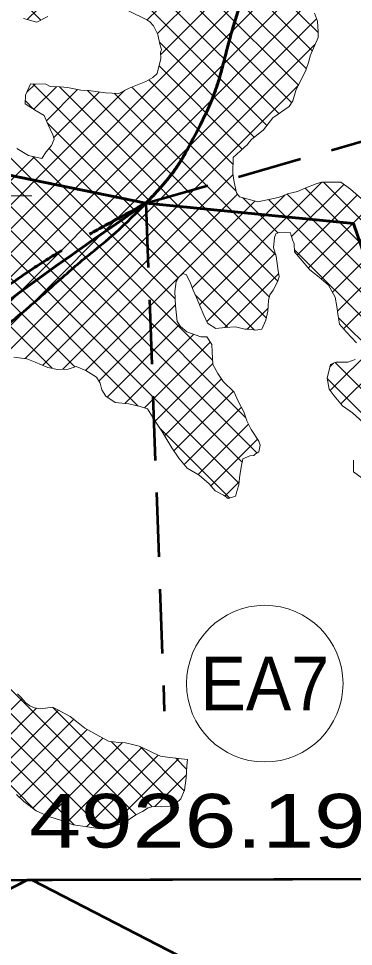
# Model space of a CAD drawing. Extents: x -1643653 to 4543381, y 1624270 to 13878484.
# Drawn here: x 750876 to 754001, y 8943002 to 8951653 of the extents above; entities that cross this region are included whole.
import ezdxf
from ezdxf.enums import TextEntityAlignment as Align

# ---------------------------------------------------------------- set-up
doc = ezdxf.new("R2010")
doc.units = 0
doc.header["$LTSCALE"] = 200
doc.linetypes.add('MEDIUM_DASHED', pattern=[4.5, 3, -1.5])
for name, color, linetype, lineweight in [('1', 7, 'Continuous', 13), ('10', 7, 'MEDIUM_DASHED', 60), ('2', 7, 'Continuous', 13), ('27', 7, 'Continuous', 53), ('28', 7, 'Continuous', 53), ('29', 7, 'Continuous', 13), ('45', 7, 'Continuous', 13)]:
    doc.layers.add(name, color=color, linetype=linetype, lineweight=lineweight)
doc.layers.add('63', color=7, linetype='Continuous')

msp = doc.modelspace()

# ---------------------------------------------------------------- linework, layer by layer
at = {"layer": '1', "lineweight": 25}
msp.add_spline([(814781, 9009175.5), (814787.2, 9009173.4), (814796.9, 9009173.4), (814799.4, 9009172.4), (814805.1, 9009174.5), (814805.6, 9009176.5), (814811.7, 9009179.5), (814811.7, 9009179.5), (814801.5, 9009181), (814790.7, 9009181.5), (814784.1, 9009183.1), (814777.4, 9009185.1), (814778.4, 9009175.5)], degree=3, dxfattribs=at)
at = {"layer": '10'}
for points in [[(752064, 8949931.3), (752226.2, 8950099), (752371.1, 8950281.5), (752484, 8950494.8), (752727.4, 8950954.4), (752832, 8951444.1), (752990, 8951926.7), (753136.7, 8952374.9), (753359.2, 8952845.2), (753347.9, 8953290.8), (753342, 8953522.6), (753008.5, 8953646.6), (752804.9, 8953784.5), (752471.5, 8954010.4), (751900.3, 8953804.2), (751669.5, 8954179.5), (751384.3, 8954643.3), (752099.3, 8955128.6), (752064.4, 8955611.4), (752024.1, 8956168.6), (751963.7, 8956738.7), (751718.9, 8957290.2)], [(748428.7, 8937057.8), (748568.6, 8937148.3), (748708.4, 8937238.8), (748848.3, 8937329.4), (749030.7, 8937447.4), (749270.9, 8937454.9), (749465.4, 8937539.2), (749644.3, 8937616.8), (749748.6, 8937866), (749946.7, 8937897.2), (750151.5, 8937929.4), (750357.8, 8937840), (750563.7, 8937835.5), (750653.6, 8937833.5), (750744.1, 8937817.7), (750834, 8937851.6), (750948, 8937894.7), (751009.1, 8938011), (751043.8, 8938123.2), (751073.8, 8938220), (751064.4, 8938323), (751043.8, 8938419.4), (750996.5, 8938641.1), (750911.9, 8938852.4), (750784.7, 8939049), (750625.7, 8939294.4), (750166, 8939169.6), (750031.8, 8939444), (749904.6, 8939704.2), (749874.5, 8939968.8), (749871.4, 8940234), (749868.3, 8940500.5), (749897, 8940771.6), (749982.5, 8941036.4), (750007.4, 8941113.5), (750119.1, 8941136.5), (750142.9, 8941209.2), (750187.9, 8941346.2), (750189.4, 8941516.7), (750142.9, 8941653.6), (750072.1, 8941862), (749901.7, 8942042.3), (749846.7, 8942262.3), (749811.1, 8942404.7), (749791.8, 8942550), (749772.7, 8942694.3), (749745.7, 8942897.4), (749833.2, 8943109.7), (749772.7, 8943311.5), (749686.1, 8943600.2), (749223.6, 8943490.5), (748941.6, 8943614.3)]]:
    msp.add_open_spline(points, degree=3, dxfattribs=at)
msp.add_spline([(752064, 8949931.3), (749882.4, 8948312.2), (749452.3, 8947143.5), (749636.6, 8946159.4), (749206.6, 8945236.7), (749452.3, 8944375.6), (748941.6, 8943614.3)], degree=3, dxfattribs=at)
at = {"layer": '2'}
msp.add_line((749000, 8950000), (751000, 8950000), dxfattribs=at)
at = {"layer": '27', "linetype": 'MEDIUM_DASHED'}
for q in [(758055.8, 8951647.2), (752235.4, 8945196.7)]:
    msp.add_line((752064, 8949931.3), q, dxfattribs=at)
at = {"layer": '27'}
for p, q in [((749770.6, 8950400.6), (752064, 8949931.3)), ((749770.6, 8950400.6), (752064, 8949931.3)), ((750955.3, 8943620), (749787.6, 8943025.8))]:
    msp.add_line(p, q, dxfattribs=at)
for points in [[(752064, 8949931.3), (754002, 8949743.6), (754552.5, 8948135.3)], [(752064, 8949931.3), (754002, 8949743.6), (754552.5, 8948135.3), (756424.3, 8946240.5), (758733.2, 8945259.8)], [(756140.1, 8940090.3), (756320.9, 8940428.6), (756320.3, 8940628.8), (756266.6, 8940906.9), (751001.5, 8943620.1), (750955.3, 8943620), (743914.7, 8940037.6), (743761.9, 8940175.8)], [(756431.1, 8941480.5), (756302.8, 8941299.7), (756285.3, 8941165.5), (756256.1, 8940961.3), (756266.6, 8940906.9), (751001.5, 8943620.1), (751001.5, 8943620.1), (750955.3, 8943620), (750955.3, 8943620)]]:
    msp.add_lwpolyline(points, dxfattribs=at)
for points in [[(753289.2, 8953446.4), (753324.5, 8953400), (753346.4, 8953348.7), (753347.9, 8953290.8), (753359.2, 8952845.2), (753136.7, 8952374.9), (752990, 8951926.7), (752832, 8951444.1), (752727.4, 8950954.4), (752484, 8950494.8), (752371.1, 8950281.5), (752226.2, 8950099), (752064, 8949931.3)], [(752064, 8949931.3), (752226.2, 8950099), (752371.1, 8950281.5), (752484, 8950494.8), (752727.4, 8950954.4), (752832, 8951444.1), (752990, 8951926.7), (753136.7, 8952374.9), (753359.2, 8952845.2), (753347.9, 8953290.8), (753346.4, 8953348.7), (753324.5, 8953400), (753289.2, 8953446.4)]]:
    msp.add_open_spline(points, degree=3, dxfattribs=at)
for points in [[(749811.6, 8948251.7), (749882.4, 8948312.2), (752064, 8949931.3)], [(752064, 8949931.3), (749882.4, 8948312.2), (749811.6, 8948251.7)]]:
    msp.add_spline(points, degree=3, dxfattribs=at)
at = {"layer": '28'}
msp.add_lwpolyline([(756885.6, 8942937.1), (756967.2, 8943024.6), (757270.4, 8943117.9), (757462.8, 8943112.1), (757608.6, 8943257.9), (757758.2, 8943470.2), (757873.8, 8943639.6), (744028.3, 8943600.4), (743700.5, 8944897.8)], dxfattribs=at)
at = {"layer": '29'}
for p, q in [((753487.9, 8951032.7), (751716.9, 8952803.8)), ((753424.1, 8950872.1), (751532.9, 8952763.3)), ((750957.8, 8951644.8), (752017.4, 8952704.5)), ((753304.1, 8950767.5), (751364, 8952707.7)), ((753561.6, 8951183.6), (752067, 8952678.2)), ((753192.5, 8950654.7), (751228.4, 8952618.8)), ((752076.2, 8951640.7), (752953.3, 8952517.9)), ((752172.4, 8951512.4), (753145.1, 8952485.2)), ((753616.8, 8951352.8), (752493.8, 8952475.8)), ((753672.2, 8951522), (752709.6, 8952484.5)), ((752202, 8951317.5), (753249.8, 8952365.3)), ((750222.4, 8949113.5), (753323, 8952214)), ((750295, 8948961.6), (753416.3, 8952082.8)), ((750348.3, 8948790.3), (753502.1, 8951944.1)), ((750413, 8948630.5), (753599.7, 8951817.2)), ((751085.3, 8951639.3), (750881.4, 8951843.2)), ((750500.5, 8948493.5), (753657.1, 8951650.1)), ((753075.4, 8950547.2), (752190.3, 8951432.3)), ((750708.3, 8948476.8), (753641.5, 8951410)), ((752963, 8950435.2), (752186.4, 8951211.8)), ((752876.6, 8950297), (752091.2, 8951082.5)), ((750139.6, 8949255.2), (751869, 8950984.5)), ((750938.7, 8948482.7), (753487.1, 8951031.1)), ((750954.1, 8950967.7), (751029.5, 8951043.1)), ((753187.7, 8948863.4), (751007.7, 8951043.3)), ((751018.5, 8950807.5), (751228.6, 8951017.7)), ((751136.1, 8950700.7), (751426.9, 8950991.5)), ((753215.5, 8949060.1), (751259.4, 8951016.2)), ((752906.5, 8950042.7), (751934.2, 8951014.9)), ((751203.6, 8950543.6), (751628.2, 8950968.2)), ((753294.5, 8949205.6), (751518.4, 8950981.7)), ((753274.9, 8949449.7), (751767.5, 8950957.1)), ((751019.9, 8950806.7), (750939.6, 8950887)), ((753077.7, 8948748.9), (751144.4, 8950682.2)), ((752997.1, 8947931.4), (750442.5, 8950486.1)), ((752687.4, 8948465.6), (750644.9, 8950508.2)), ((753100.6, 8947603.4), (750301.8, 8950402.2)), ((752365.2, 8949236.8), (751160.1, 8950442)), ((750071.8, 8949411.8), (751023.9, 8950363.9)), ((752962.2, 8947517.4), (750163.9, 8950315.7)), ((752337.3, 8949040.3), (751010.6, 8950367)), ((752932.3, 8947322.8), (750036.9, 8950218.2)), ((751991.1, 8948039.5), (749906.8, 8950123.8)), ((751101, 8948420.5), (752876.3, 8950195.7)), ((752563.6, 8948985), (753705.3, 8950126.8)), ((754587.7, 8949259.4), (753720.3, 8950126.8)), ((751401.2, 8948404.9), (749770.6, 8950035.4)), ((753423.6, 8949620.5), (753909.9, 8950106.8)), ((754487.6, 8949135), (753549.6, 8950073.1)), ((751288.3, 8948383.2), (752920.1, 8950015.1)), ((752387.2, 8949257.7), (753081.3, 8949951.8)), ((752496.7, 8949142.7), (753362.5, 8950008.5)), ((753294.9, 8949654.2), (752964.2, 8949984.9)), ((754929.7, 8948243.9), (753207.8, 8949965.8)), ((754486.7, 8948911.5), (753380.7, 8950017.5)), ((753475.5, 8949448), (754034.5, 8950007)), ((753579.5, 8949327.4), (754137.8, 8949885.7)), ((753804.2, 8949103.2), (754583, 8949881.9)), ((753851.6, 8948926), (754817.3, 8949891.7)), ((753700.7, 8949224.2), (754292.9, 8949816.3)), ((753909.2, 8948759.1), (754927.8, 8949777.7)), ((751188.8, 8948392.7), (749909.2, 8949672.3)), ((752632, 8948829), (753269.5, 8949466.4)), ((756337.5, 8946611.6), (753448.9, 8949500.3)), ((752800.5, 8948772.9), (753303.1, 8949275.6)), ((751501.5, 8948372), (752364.1, 8949234.6)), ((752827.8, 8948774.3), (752524, 8949078.1)), ((751625.8, 8948271.8), (752339.7, 8948985.7)), ((753009.4, 8948757.3), (753204.2, 8948952.2)), ((753784.3, 8948185.2), (754495.6, 8948896.5)), ((756148.5, 8946576.1), (753861.2, 8948863.4)), ((751703.1, 8948124.5), (752375.6, 8948797.1)), ((753883.3, 8948059.7), (754595.4, 8948771.8)), ((751868.1, 8948065), (752512.6, 8948709.5)), ((752050.3, 8948022.8), (752665.4, 8948637.8)), ((752151.2, 8947899.2), (752689.3, 8948437.2)), ((753780.3, 8948405.7), (753814.9, 8948440.3)), ((755742.2, 8946533.4), (753829, 8948446.6)), ((752238.6, 8947762), (752769.7, 8948293.2)), ((755596.6, 8946454.5), (753757.3, 8948293.8)), ((752324.6, 8947623.5), (752878.7, 8948177.7)), ((752420.5, 8947494.9), (752955.2, 8948029.6)), ((752551.3, 8947401.2), (753022.1, 8947872.1)), ((752848.3, 8947182.2), (752188.6, 8947841.9)), ((752671, 8947296.4), (753106.7, 8947732.2)), ((752800.2, 8947201.1), (752933.4, 8947334.3)), ((751393.6, 8944135.2), (748321.4, 8947207.3)), ((751024.1, 8944280.1), (748427.8, 8946876.4)), ((751651.3, 8944101.9), (750060.8, 8945692.5)), ((751831.6, 8944146.1), (750392.3, 8945585.5)), ((751971, 8944231.3), (750716.4, 8945485.9)), ((750260.6, 8944664.6), (750908, 8945311.9)), ((750477.4, 8944656.9), (751043.6, 8945223)), ((750618.9, 8944573.8), (751249.5, 8945204.5)), ((752122, 8944304.8), (751196.1, 8945230.6)), ((750752.9, 8944483.4), (751390.7, 8945121.1)), ((750884.9, 8944390.9), (751517.6, 8945023.6)), ((751009.4, 8944290.8), (751662.3, 8944943.8)), ((751157, 8944213.9), (751845.2, 8944902.1)), ((751326.2, 8944158.7), (752024.8, 8944857.2)), ((752323, 8944328.3), (751738.6, 8944912.7)), ((752422.2, 8944453.6), (752013.5, 8944862.2)), ((751509.6, 8944117.5), (752177.8, 8944785.7)), ((751726.4, 8944109.8), (752370.3, 8944753.7)), ((752443.9, 8944656.4), (752343.8, 8944756.5)), ((752147.7, 8944306.6), (752441.9, 8944600.8))]:
    msp.add_line(p, q, dxfattribs=at)
at = {"layer": '29', "lineweight": 53}
for p, q in [((752064, 8949931.3), (742833.2, 8951820.3)), ((742833.2, 8951820.3), (752064, 8949931.3))]:
    msp.add_line(p, q, dxfattribs=at)
at = {"layer": '29'}
for points in [[(751901.8, 8951725.8), (752073.3, 8951642.9), (752101.5, 8951621.5), (752134.9, 8951586.1), (752176.3, 8951504.8), (752193.6, 8951415.7), (752209.3, 8951363.6), (752201.8, 8951335.5), (752202.2, 8951281.9), (752170.2, 8951140.2), (752128.4, 8951102.9)], [(753637.8, 8951703.1), (753665.2, 8951628.1), (753672.3, 8951524.9), (753670.1, 8951484.1), (753670.1, 8951476.5), (753596.3, 8951305.1), (753585.2, 8951254), (753557.7, 8951172.2), (753462.3, 8950981.6), (753433.7, 8950887), (753399.7, 8950834.5), (753248.8, 8950728.8), (753184.5, 8950644.2), (753161.7, 8950616), (753050.3, 8950527.2), (753013.6, 8950484.8), (753013.6, 8950482.3), (752878.2, 8950356.3), (752874.2, 8950209.7), (752886.3, 8950126.9), (752910, 8950027.7), (752938.3, 8949992.2), (753109.5, 8949943.8), (753297.9, 8949986), (753346.2, 8950000.4), (753385.5, 8950019.8), (753479.7, 8950041), (753555.9, 8950076), (753652.5, 8950111.1), (753702.1, 8950126.8), (753881.9, 8950126.9), (753971.6, 8950062.6), (754096.1, 8949952.6)], [(750923.2, 8951654), (751047.8, 8951621), (751149.7, 8951670.9)], [(752128.4, 8951102.9), (752062.4, 8951066.7), (752000.1, 8951040.7), (751907.3, 8951004.3), (751812.1, 8950955.2), (751687.2, 8950960.6), (751528.9, 8950981), (751456.2, 8950985.6), (751333.7, 8951010.1), (751264.8, 8951016), (751170.4, 8951020.4), (751129.5, 8951041.7), (750988.7, 8951043.6), (750941.7, 8950940.5), (750938.4, 8950856.8), (751040.9, 8950793.8), (751114.1, 8950750.1), (751152.8, 8950663.3), (751170.9, 8950622.7), (751196.9, 8950568.1), (751207.3, 8950529.9), (751184.8, 8950471.1), (751134.9, 8950412.2), (751094.5, 8950347.8), (750967.2, 8950376.9), (750858.7, 8950441.8)], [(753253.5, 8949515.5), (753262.6, 8949610.9), (753277.6, 8949647.2), (753306.7, 8949659), (753412.2, 8949655.8), (753419.9, 8949632), (753432.9, 8949591.7), (753445.9, 8949551.5), (753450.1, 8949478.1), (753520.9, 8949394.1), (753594.8, 8949309.9), (753679.8, 8949242.2), (753768.1, 8949166.2), (753831.5, 8949055.6), (753845.2, 8948967.5), (753858.6, 8948879.8), (753870.6, 8948804.8), (753935.4, 8948728), (754027.6, 8948630.2)], [(750832.5, 8948497.7), (750952.4, 8948480.8), (751030.5, 8948448.2), (751149.5, 8948401.4), (751239.9, 8948381.5), (751339.3, 8948385.1), (751414, 8948409), (751504.5, 8948370.7), (751601.9, 8948308.8), (751636.9, 8948254.6), (751654.4, 8948191.4), (751689, 8948134.1), (751776.3, 8948075), (751903.4, 8948061.2), (752009.3, 8948034.9), (752078.7, 8948014.3), (752140.7, 8947915.2), (752163.3, 8947880.7), (752211.5, 8947806.8), (752306.2, 8947650), (752372.5, 8947554.2), (752447.6, 8947461.5), (752560.9, 8947395.6), (752653.9, 8947316.7), (752711.2, 8947248.9), (752789.3, 8947209), (752803.2, 8947198.9), (752832.8, 8947177.2), (752900.1, 8947198.8), (752908.1, 8947230.2), (752915.2, 8947255.7), (752930.4, 8947304.5), (752937.2, 8947371.8), (752944.7, 8947411.5), (752952.1, 8947470.7), (752968.6, 8947547.3), (753010.8, 8947568.3), (753034.4, 8947576.2), (753070.5, 8947579.4), (753086.8, 8947596.3), (753117.7, 8947612.2), (753131.4, 8947676), (753118.7, 8947714.4), (753046.5, 8947821.7), (753006.7, 8947903.9), (752978.3, 8947985.7), (752925.9, 8948085.3), (752888, 8948168.6), (752786.4, 8948267.9), (752736.4, 8948343.7), (752689.9, 8948428.7), (752682.1, 8948545.8), (752680.5, 8948615.2), (752633.4, 8948685.3), (752577.9, 8948686.7), (752446.9, 8948732.4), (752386.4, 8948781.3), (752354.5, 8948827.9), (752340.3, 8948973.4), (752334.2, 8949107.7), (752347.3, 8949201.5), (752367.1, 8949240.4), (752409.2, 8949276.5), (752444.3, 8949262.5), (752479.9, 8949185.3), (752505.1, 8949121.7), (752535.5, 8949051.6), (752570, 8948969.9), (752603.6, 8948889.1), (752640, 8948812.1), (752716, 8948764.5), (752802.7, 8948773.1), (752901.4, 8948777.8), (752987, 8948758.2), (753024.4, 8948756.7), (753091.3, 8948746.9), (753146.8, 8948757.3), (753182.2, 8948840.9), (753202.6, 8948925.5), (753208.6, 8949023.6), (753219, 8949078.8), (753250.5, 8949120.1), (753291.6, 8949197.5), (753308.1, 8949244), (753295.5, 8949324.2), (753279, 8949437.2), (753253.5, 8949515.5)], [(754015.3, 8948473.4), (753949.2, 8948449.8), (753864.8, 8948450), (753836.7, 8948450.1), (753785.2, 8948427.1), (753756.1, 8948299.8), (753774.9, 8948198.2), (753820.2, 8948135.8), (753897.3, 8948042.7), (753992.3, 8947978), (754091.5, 8947887.5)], [(754001.3, 8947535.2), (754000, 8947428.6), (754080.7, 8947368.1)], [(750856.2, 8944418.4), (750924.6, 8944352.8), (751041.6, 8944267.3), (751158.6, 8944213.1), (751287, 8944173.2), (751386.9, 8944136.2), (751518.1, 8944116.2), (751615.1, 8944101.9), (751703.6, 8944101.9), (751860.5, 8944156.1), (751968.9, 8944230.2), (752031.7, 8944261.6), (752085.9, 8944295.8), (752131.6, 8944307.2), (752211.5, 8944304.4), (752283.5, 8944311.1), (752347.9, 8944339.1), (752391.4, 8944378.6), (752425, 8944460.4), (752441, 8944575.2), (752445, 8944686.8), (752452, 8944745.8), (752425.7, 8944747.9), (752286.1, 8944762.6), (752199, 8944776.3), (752130.7, 8944806.4), (752087.1, 8944829.7), (752000, 8944868.2), (751952.4, 8944882.9), (751873.9, 8944899.8), (751807.4, 8944905.1), (751713.8, 8944915.4), (751634.8, 8944959), (751494.1, 8945036.5), (751431, 8945088), (751358.7, 8945147.3), (751241.4, 8945208.7), (751191.7, 8945232.8), (751147.9, 8945226.5), (751081.1, 8945218.1), (751024.3, 8945225.6), (750981.7, 8945245.9), (750943.6, 8945272.6), (750898.8, 8945322.1), (750867.1, 8945357.2)], [(750867.1, 8945357.2), (750898.8, 8945322.1), (750943.6, 8945272.6), (750981.7, 8945245.9), (751024.3, 8945225.6), (751081.1, 8945218.1), (751147.9, 8945226.5), (751191.7, 8945232.8), (751241.4, 8945208.7), (751358.7, 8945147.3), (751431, 8945088), (751494.1, 8945036.5), (751634.8, 8944959), (751713.8, 8944915.4), (751807.4, 8944905.1), (751874, 8944899.8), (751952.4, 8944882.9), (752000, 8944868.2), (752087.1, 8944829.7), (752130.7, 8944806.4), (752199, 8944776.3), (752286.1, 8944762.6), (752425.7, 8944747.9), (752452, 8944745.8)], [(752031.7, 8944261.6), (752085.9, 8944295.8), (752131.6, 8944307.2), (752211.5, 8944304.4), (752283.5, 8944311.1), (752347.9, 8944339.1), (752391.4, 8944378.6), (752425, 8944460.4), (752441, 8944575.2), (752445, 8944686.8), (752452, 8944745.8)], [(750856.2, 8944418.4), (750924.6, 8944352.8), (751041.6, 8944267.3), (751158.6, 8944213.1), (751287, 8944173.2), (751386.9, 8944136.2), (751518.1, 8944116.2), (751615.1, 8944101.9), (751703.6, 8944101.9), (751860.5, 8944156.1), (751968.9, 8944230.2), (752031.7, 8944261.6)]]:
    msp.add_lwpolyline(points, dxfattribs=at)
at = {"layer": '29', "lineweight": 53}
for points in [[(752064, 8949931.3), (754002, 8949743.6), (754552.5, 8948135.3), (756424.3, 8946240.5), (758733.2, 8945259.8)], [(758733.2, 8945259.8), (756424.3, 8946240.5), (754552.5, 8948135.3), (754002, 8949743.6), (752064, 8949931.3)], [(758733.2, 8945259.8), (758673.7, 8944290.6), (757932.3, 8943725.4), (757924.1, 8943639.7), (748941.6, 8943614.3)]]:
    msp.add_lwpolyline(points, dxfattribs=at)
for points in [[(752064, 8949931.3), (752226.2, 8950099), (752371.1, 8950281.5), (752484, 8950494.8), (752727.4, 8950954.4), (752832, 8951444.1), (752990, 8951926.7), (753136.7, 8952374.9), (753359.2, 8952845.2), (753347.9, 8953290.8), (753346.4, 8953350), (753323.5, 8953402.2), (753286.9, 8953449.4)], [(752064, 8949931.3), (752226.2, 8950099), (752371.1, 8950281.5), (752484, 8950494.8), (752727.4, 8950954.4), (752832, 8951444.1), (752990, 8951926.7), (753136.7, 8952374.9), (753359.2, 8952845.2), (753347.9, 8953290.8), (753346.4, 8953348.7), (753324.5, 8953400), (753289.2, 8953446.4)], [(748941.6, 8943614.3), (748896.5, 8943634.1), (748856, 8943659.8), (748822.4, 8943694.2), (748676.6, 8943843.1), (748534.4, 8944006.2), (748476.8, 8944200.3), (748436.1, 8944337.6), (748464.7, 8944500.4), (748513.9, 8944632.3), (748581.4, 8944813.6), (748809.8, 8944932.5), (748847.1, 8945126.1), (748894.1, 8945370.7), (748803.2, 8945634.3), (748847.1, 8945879.1), (748911.7, 8946239.9), (749046.9, 8946596.2), (749112.4, 8946956.9), (749156.8, 8947201.7), (749082.3, 8947460.6), (749137.1, 8947709.9), (749185.9, 8947932.1), (749331.9, 8948116.3), (749532, 8948253), (749660.7, 8948341), (749841.6, 8948192), (749963.9, 8948265.4), (750406.1, 8948530.4), (750825.5, 8948830.5), (751225.2, 8949186.3), (751509.6, 8949439.5), (751808.2, 8949666.9), (752064, 8949931.3)], [(748822.4, 8943694.2), (748676.6, 8943843.1), (748534.4, 8944006.2), (748476.8, 8944200.3), (748436.1, 8944337.6), (748464.7, 8944500.4), (748513.9, 8944632.3), (748581.4, 8944813.6), (748809.8, 8944932.5), (748847.1, 8945126.1), (748894.1, 8945370.7), (748803.2, 8945634.3), (748847.1, 8945879.1), (748911.7, 8946239.9), (749046.9, 8946596.2), (749112.4, 8946956.9), (749156.8, 8947201.7), (749082.3, 8947460.6), (749137.1, 8947709.9), (749185.9, 8947932.1), (749331.9, 8948116.3), (749532, 8948253), (749660.7, 8948341), (749841.6, 8948192), (749963.9, 8948265.4), (750406.1, 8948530.4), (750825.5, 8948830.5), (751225.2, 8949186.3), (751509.6, 8949439.5), (751808.2, 8949666.9), (752064, 8949931.3)]]:
    msp.add_open_spline(points, degree=3, dxfattribs=at)
at = {"layer": '45'}
msp.add_circle((753173.1, 8945452.4), 730.2, dxfattribs=at)

# ---------------------------------------------------------------- texts
at = {"layer": '27', "width": 0.95}
msp.add_text('EA7', height=500, dxfattribs=at).set_placement((753173.1, 8945202.4), align=Align.CENTER)
at = {"layer": '45', "width": 0.95}
msp.add_text('EA7', height=500, dxfattribs=at).set_placement((753173.1, 8945202.4), align=Align.CENTER)
at = {"layer": '63', "width": 1.3}
msp.add_text(' 4926.19 ha', height=500, dxfattribs=at).set_placement((750733.1, 8943924.4))

doc.saveas('drawing.dxf')
